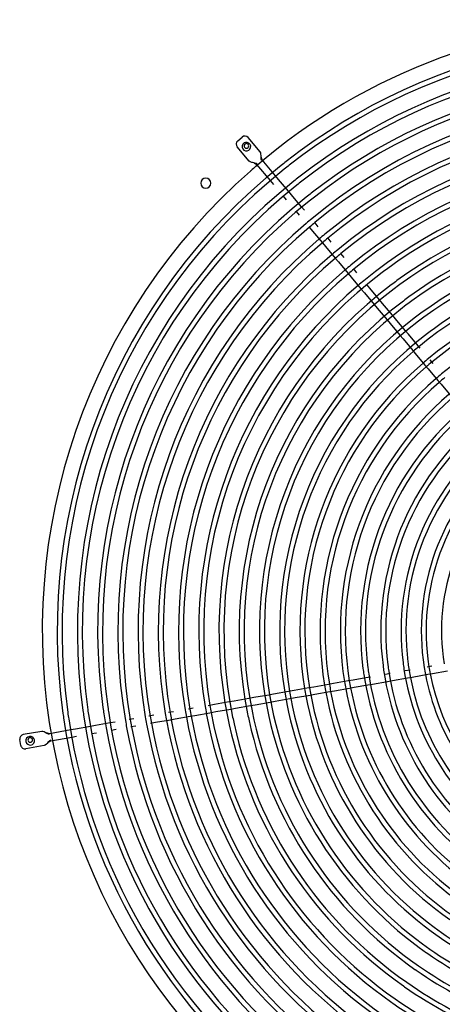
# Model space of a CAD drawing. Extents: x -156717 to 425753, y -51191 to 363295.
# Tile 257 of 502: x 135745 to 136038, y 109484 to 110166. Entities that reach past the tile are written whole.
import ezdxf

# ---------------------------------------------------------------- set-up
doc = ezdxf.new("R2010")
doc.units = 0
doc.header["$LTSCALE"] = 50
doc.layers.get('0').update_dxf_attribs({"linetype": 'CONTINUOUS'})

msp = doc.modelspace()

# ---------------------------------------------------------------- linework, layer by layer
at = {"color": 7, "linetype": 'Continuous'}
for p, q in [((135895.96632, 110081.74215), (135899.03095, 110084.31368)), ((135911.61552, 110073.98383), (135903.25806, 110083.94386)), ((135903.95396, 110067.55501), (135895.5965, 110077.51504)), ((135911.97579, 110073.32655), (135911.61552, 110073.98383)), ((135912.07149, 110072.3612), (135911.97579, 110073.32655)), ((135912.14954, 110071.57383), (135912.07149, 110072.3612)), ((135912.12294, 110070.69875), (135912.14954, 110071.57383)), ((135912.30477, 110068.96697), (135912.12294, 110070.69875)), ((135912.91454, 110068.54584), (135912.29551, 110070.57551)), ((135904.53869, 110067.08608), (135903.95396, 110067.55501)), ((135905.68074, 110066.7659), (135904.53869, 110067.08608)), ((135906.23461, 110066.61062), (135905.68074, 110066.7659)), ((135907.10102, 110066.48485), (135906.23461, 110066.61062)), ((135908.77492, 110066.00507), (135907.10102, 110066.48485)), ((135907.36051, 110066.25128), (135909.08376, 110065.33144)), ((135909.34037, 110065.54676), (135908.77492, 110066.00507)), ((135909.08376, 110065.33144), (135918.48233, 110054.13067)), ((135912.65792, 110068.33052), (135912.30477, 110068.96697)), ((135922.12997, 110057.56333), (135912.91454, 110068.54584)), ((135924.29892, 110054.97848), (135922.12997, 110057.56333)), ((135918.48233, 110054.13067), (135920.65128, 110051.54581)), ((135931.06094, 110046.91982), (135924.29892, 110054.97848)), ((135927.4133, 110043.48716), (135929.58225, 110040.9023)), ((135933.22989, 110044.33497), (135931.06094, 110046.91982)), ((135939.99191, 110036.27631), (135933.22989, 110044.33497)), ((135942.16086, 110033.69146), (135939.99191, 110036.27631)), ((135936.34427, 110032.84364), (135938.51322, 110030.25879)), ((135951.73825, 110022.27757), (135949.57409, 110024.85672)), ((135945.6668, 110021.7335), (135947.83096, 110019.15435)), ((135947.83096, 110019.15435), (135954.57805, 110011.11349)), ((135954.57805, 110011.11349), (135956.74221, 110008.53434)), ((135960.64951, 110011.65756), (135958.48535, 110014.2367)), ((135956.74221, 110008.53434), (135963.48931, 110000.49347)), ((135969.56077, 110001.03754), (135967.3966, 110003.61669)), ((135963.48931, 110000.49347), (135965.65347, 109997.91433)), ((135965.65347, 109997.91433), (135972.40056, 109989.87346)), ((135972.40056, 109989.87346), (135974.56472, 109987.29431)), ((135978.47202, 109990.41753), (135976.30786, 109992.99668)), ((135974.56472, 109987.29431), (135981.31182, 109979.25345)), ((135987.40058, 109979.7769), (135985.21911, 109982.37666)), ((135981.31182, 109979.25345), (135983.69007, 109976.41915)), ((135983.69007, 109976.41915), (135990.43322, 109968.38299)), ((135994.14373, 109971.74073), (135987.40058, 109979.7769)), ((135990.43322, 109968.38299), (135992.59612, 109965.80535)), ((135996.30662, 109969.16309), (135994.14373, 109971.74073)), ((136003.04977, 109961.12693), (135996.30662, 109969.16309)), ((135992.59612, 109965.80535), (135999.33926, 109957.76918)), ((136005.21267, 109958.54929), (136003.04977, 109961.12693)), ((135999.33926, 109957.76918), (136001.50216, 109955.19155)), ((136001.50216, 109955.19155), (136008.24531, 109947.15538)), ((136011.95581, 109950.51313), (136005.21267, 109958.54929)), ((136014.11871, 109947.93549), (136011.95581, 109950.51313)), ((136020.86186, 109939.89933), (136014.11871, 109947.93549)), ((136008.24531, 109947.15538), (136010.4082, 109944.57774)), ((136010.4082, 109944.57774), (136017.15135, 109936.54158)), ((136017.15135, 109936.54158), (136018.83235, 109934.53825)), ((136018.83235, 109934.53825), (136025.60007, 109926.4728)), ((136022.32528, 109938.15529), (136020.86186, 109939.89933)), ((136031.26378, 109927.50281), (136029.093, 109930.08984)), ((136025.60007, 109926.4728), (136027.77085, 109923.88577)), ((136027.77085, 109923.88577), (136034.53857, 109915.82032)), ((136034.53857, 109915.82032), (136036.70935, 109913.23329)), ((136036.70935, 109913.23329), (136043.47707, 109905.16784)), ((136030.3657, 109718.0512), (136027.05515, 109717.46745)), ((135984.55725, 109709.97391), (135975.80817, 109708.43121)), ((135987.88597, 109710.56086), (135984.55725, 109709.97391)), ((136001.59248, 109712.97769), (135998.26375, 109712.39075)), ((136003.07472, 109708.16118), (136013.4525, 109709.99106)), ((136015.29898, 109715.39452), (136011.97026, 109714.80758)), ((136013.4525, 109709.99106), (136016.78122, 109710.57801)), ((136016.78122, 109710.57801), (136027.49266, 109712.46673)), ((136027.49266, 109712.46673), (136030.80321, 109713.05047)), ((136030.80321, 109713.05047), (136041.12436, 109714.87037)), ((135945.26147, 109703.045), (135934.94953, 109701.22672)), ((135948.56908, 109703.62822), (135945.26147, 109703.045)), ((135958.88102, 109705.44649), (135948.56908, 109703.62822)), ((135962.18863, 109706.02971), (135958.88102, 109705.44649)), ((135972.50057, 109707.84799), (135962.18863, 109706.02971)), ((135963.057, 109701.10496), (135973.36894, 109702.92324)), ((135975.80817, 109708.43121), (135972.50057, 109707.84799)), ((135973.36894, 109702.92324), (135976.67654, 109703.50646)), ((135976.67654, 109703.50646), (135986.03948, 109705.1574)), ((135986.03948, 109705.1574), (135989.36821, 109705.74434)), ((135989.36821, 109705.74434), (135999.74599, 109707.57423)), ((135999.74599, 109707.57423), (136003.07472, 109708.16118)), ((135903.79357, 109695.73307), (135893.46248, 109693.91142)), ((135907.10732, 109696.31738), (135903.79357, 109695.73307)), ((135917.43842, 109698.13903), (135907.10732, 109696.31738)), ((135920.75216, 109698.72333), (135917.43842, 109698.13903)), ((135931.08326, 109700.54499), (135920.75216, 109698.72333)), ((135921.8048, 109693.83107), (135932.1359, 109695.65272)), ((135934.94953, 109701.22672), (135931.08326, 109700.54499)), ((135932.1359, 109695.65272), (135935.8179, 109696.30196)), ((135935.8179, 109696.30196), (135946.12984, 109698.12024)), ((135946.12984, 109698.12024), (135949.43745, 109698.70346)), ((135949.43745, 109698.70346), (135959.74939, 109700.52174)), ((135959.74939, 109700.52174), (135963.057, 109701.10496)), ((135865.18441, 109688.92522), (135861.86119, 109688.33925)), ((135879.81763, 109691.50546), (135875.54502, 109690.75208)), ((135890.14873, 109693.32711), (135879.81763, 109691.50546)), ((135880.87027, 109686.61319), (135891.20137, 109688.43485)), ((135893.46248, 109693.91142), (135890.14873, 109693.32711)), ((135891.20137, 109688.43485), (135894.51512, 109689.01915)), ((135894.51512, 109689.01915), (135904.84621, 109690.84081)), ((135904.84621, 109690.84081), (135908.15996, 109691.42511)), ((135908.15996, 109691.42511), (135918.49106, 109693.24677)), ((135918.49106, 109693.24677), (135921.8048, 109693.83107)), ((135824.13292, 109681.68672), (135820.80971, 109681.10075)), ((135837.81675, 109684.09955), (135834.49354, 109683.51358)), ((135851.50058, 109686.51239), (135848.17736, 109685.92641)), ((135849.39796, 109681.06376), (135852.72117, 109681.64974)), ((135852.72117, 109681.64974), (135863.08178, 109683.4766)), ((135863.08178, 109683.4766), (135866.405, 109684.06257)), ((135866.405, 109684.06257), (135876.76561, 109685.88943)), ((135876.76561, 109685.88943), (135880.87027, 109686.61319)), ((135794.12822, 109676.39607), (135783.77895, 109674.57121)), ((135797.4478, 109676.98141), (135794.12822, 109676.39607)), ((135807.79708, 109678.80627), (135797.4478, 109676.98141)), ((135811.11665, 109679.3916), (135807.79708, 109678.80627)), ((135822.0303, 109676.2381), (135825.35352, 109676.82407)), ((135835.71413, 109678.65093), (135839.03735, 109679.23691)), ((135839.03735, 109679.23691), (135849.39796, 109681.06376)), ((135760.33951, 109672.97714), (135747.53514, 109670.71938)), ((135761.08908, 109672.96045), (135760.33951, 109672.97714)), ((135761.97282, 109672.56068), (135761.08908, 109672.96045)), ((135762.69371, 109672.23457), (135761.97282, 109672.56068)), ((135763.4381, 109671.77409), (135762.69371, 109672.23457)), ((135765.02863, 109671.06566), (135763.4381, 109671.77409)), ((135765.69845, 109671.38313), (135763.63119, 109671.86186)), ((135765.75662, 109671.05323), (135765.02863, 109671.06566)), ((135780.45937, 109673.98588), (135765.69845, 109671.38313)), ((135766.56682, 109666.45837), (135781.15951, 109669.03146)), ((135783.77895, 109674.57121), (135780.45937, 109673.98588)), ((135781.15951, 109669.03146), (135784.47908, 109669.61679)), ((135794.82836, 109671.44165), (135798.14794, 109672.02699)), ((135808.49721, 109673.85185), (135811.81679, 109674.43718)), ((135745.796, 109663.3037), (135745.10131, 109667.2435)), ((135762.07624, 109663.12762), (135749.27188, 109660.86986)), ((135762.77491, 109663.39967), (135762.07624, 109663.12762)), ((135763.62308, 109664.22854), (135762.77491, 109663.39967)), ((135764.03449, 109664.63059), (135763.62308, 109664.22854)), ((135764.5765, 109665.3179), (135764.03449, 109664.63059)), ((135764.1517, 109664.60477), (135764.90858, 109665.42592)), ((135765.82882, 109666.5276), (135764.5765, 109665.3179)), ((135764.90858, 109665.42592), (135766.56682, 109666.45837)), ((135766.50865, 109666.78827), (135765.82882, 109666.5276))]:
    msp.add_line(p, q, dxfattribs=at)
at = {"color": 3, "linetype": 'Continuous'}
for p, q in [((135908.41513, 110063.93723), (135908.39073, 110063.91633)), ((135904.81711, 110060.82093), (135904.79254, 110060.7994))]:
    msp.add_line(p, q, dxfattribs=at)
for centre, radius, start, end in [((136183.25949, 109742.97169), 422.5616, 90, 130.57360595), ((135901.99892, 110078.16499), 1.60023, 90, 270), ((135901.99892, 110078.16499), 1.60023, 270, 90), ((136183.25949, 109742.97169), 422.5616, 130.57796259, 131.14277833), ((136183.25949, 109742.97169), 422.5616, 131.22344733, 190.59813771), ((136183.25949, 109742.97169), 422.5616, 131.14277833, 131.21901735), ((135873.85518, 110052.376), 3.50051, 90, 270), ((135873.85518, 110052.376), 3.50051, 270, 90), ((135752.34329, 109666.98953), 1.60023, 90, 270), ((135752.34329, 109666.98953), 1.60023, 270, 90), ((136183.25949, 109742.97169), 422.5616, 190.59813771, 191.24744319), ((136183.25949, 109742.97169), 422.5616, 191.24744319, 247.98258771)]:
    msp.add_arc(centre, radius, start, end, dxfattribs=at)
at = {"color": 7, "linetype": 'Continuous'}
for centre, radius, start, end in [((136183.25949, 109742.47161), 412.26009, 75.504276, 127.97525076), ((136183.25949, 109742.47161), 408.8596, 75.50684082, 127.97268195), ((136183.25949, 109742.47161), 408.8596, 75.50684082, 127.97268195), ((136183.25949, 109742.47161), 398.25805, 75.51511815, 127.96439174), ((136183.25949, 109742.47161), 394.85756, 75.51786729, 127.96163831), ((136183.25949, 109742.47161), 394.85756, 75.51786729, 127.96163831), ((136183.25949, 109742.47161), 384.25601, 75.52675046, 127.95274132), ((136183.25949, 109742.47161), 380.85552, 75.52970453, 127.94978264), ((136183.25949, 109742.47161), 380.85552, 75.52970453, 127.94978264), ((136183.25949, 109742.47161), 370.25397, 70.37676591, 129.60264057), ((136183.25949, 109742.47161), 366.85348, 70.3803903, 129.5990408), ((136183.25949, 109742.47161), 366.85348, 70.3803903, 129.5990408), ((136183.25949, 109742.47161), 356.25193, 70.39213399, 129.58737686), ((136183.25949, 109742.47161), 352.85143, 70.39605031, 129.58348713), ((136183.25949, 109742.47161), 352.85143, 70.39605031, 129.58348713), ((135900.95959, 110082.01521), 3.00044, 40.00001902, 130.00001902), ((136183.25949, 109742.47161), 342.24989, 70.40875954, 129.5708642), ((135897.89497, 110079.44368), 3.00044, 130.00001902, 220.00001902), ((135901.99881, 110077.66482), 3.00044, 55.00001902, 235.00001902), ((135901.99881, 110077.66482), 3.00044, 235.00001902, 55.00001902), ((136183.25949, 109742.47161), 338.84939, 70.41300454, 129.56664803), ((136183.25949, 109742.47161), 338.84939, 70.41300454, 129.56664803), ((136183.25949, 109742.47161), 328.24785, 70.42680348, 129.5529428), ((136183.25949, 109742.47161), 412.26009, 128.59297432, 187.95059996), ((136183.25949, 109742.47161), 412.26009, 127.97525076, 128.59297432), ((136183.25949, 109742.47161), 408.8596, 127.97268195, 128.59554313), ((136183.25949, 109742.47161), 408.8596, 127.97268195, 128.59554313), ((136183.25949, 109742.47161), 324.84735, 70.43142033, 129.5483573), ((136183.25949, 109742.47161), 324.84735, 70.43142033, 129.5483573), ((136183.25949, 109742.47161), 408.8596, 128.59554313, 187.94803381), ((136183.25949, 109742.47161), 408.8596, 128.59554313, 187.94803381), ((136183.25949, 109742.47161), 398.25805, 127.96439174, 128.60383335), ((136183.25949, 109742.47161), 314.24581, 70.44645541, 129.53342432), ((136183.25949, 109742.47161), 398.25805, 128.60383335, 187.93975219), ((136183.25949, 109742.47161), 394.85756, 128.60658677, 187.93700162), ((136183.25949, 109742.47161), 394.85756, 128.60658677, 187.93700162), ((136183.25949, 109742.47161), 394.85756, 127.96163831, 128.60658677), ((136183.25949, 109742.47161), 394.85756, 127.96163831, 128.60658677), ((136183.25949, 109742.47161), 310.84531, 69.74240564, 126.16338414), ((136183.25949, 109742.47161), 310.84531, 69.74240564, 126.16338414), ((136183.25949, 109742.47161), 384.25601, 127.95274132, 128.61548377), ((136183.25949, 109742.47161), 380.85552, 127.94978264, 128.61844244), ((136183.25949, 109742.47161), 380.85552, 127.94978264, 128.61844244), ((136183.25949, 109742.47161), 384.25601, 128.61548377, 187.92811385), ((136183.25949, 109742.47161), 380.85552, 128.61844244, 187.92515824), ((136183.25949, 109742.47161), 380.85552, 128.61844244, 187.92515824), ((136183.25949, 109742.47161), 300.24377, 69.75809604, 126.14778149), ((136183.25949, 109742.47161), 296.84327, 69.7633662, 126.1425408), ((136183.25949, 109742.47161), 296.84327, 69.7633662, 126.1425408), ((136183.25949, 109742.47161), 370.25397, 130.37934583, 189.63171093), ((136183.25949, 109742.47161), 370.25397, 129.60264057, 130.37934583), ((136183.25949, 109742.47161), 366.85348, 129.5990408, 130.38294561), ((136183.25949, 109742.47161), 366.85348, 129.5990408, 130.38294561), ((136183.25949, 109742.47161), 286.24173, 69.78060044, 126.12540294), ((136183.25949, 109742.47161), 282.84123, 69.78640207, 126.11963376), ((136183.25949, 109742.47161), 282.84123, 69.78640207, 126.11963376), ((136183.25949, 109742.47161), 366.85348, 130.38294561, 189.62810298), ((136183.25949, 109742.47161), 366.85348, 130.38294561, 189.62810298), ((136183.25949, 109742.47161), 356.25193, 129.58737686, 130.39460955), ((136183.25949, 109742.47161), 356.25193, 130.39460955, 189.61641256), ((136183.25949, 109742.47161), 352.85143, 130.39849927, 189.612514), ((136183.25949, 109742.47161), 352.85143, 130.39849927, 189.612514), ((136183.25949, 109742.47161), 352.85143, 129.58348713, 130.39849927), ((136183.25949, 109742.47161), 352.85143, 129.58348713, 130.39849927), ((136183.25949, 109742.47161), 272.23968, 69.80541977, 126.10072241), ((136183.25949, 109742.47161), 268.83919, 69.8118375, 126.09434057), ((136183.25949, 109742.47161), 268.83919, 69.8118375, 126.09434057), ((136183.25949, 109742.47161), 342.24989, 130.4111222, 189.59986242), ((136183.25949, 109742.47161), 342.24989, 129.5708642, 130.4111222), ((136183.25949, 109742.47161), 338.84939, 129.56664803, 130.41533837), ((136183.25949, 109742.47161), 338.84939, 129.56664803, 130.41533837), ((136183.25949, 109742.47161), 338.84939, 130.41533837, 189.59563667), ((136183.25949, 109742.47161), 338.84939, 130.41533837, 189.59563667), ((136183.25949, 109742.47161), 328.24785, 129.5529428, 130.4290436), ((136183.25949, 109742.47161), 254.83715, 70.5400293, 129.46000875), ((136183.25949, 109742.47161), 254.83715, 70.5400293, 129.46000875), ((136183.25949, 109742.47161), 258.23764, 69.83293059, 126.07336545), ((136183.25949, 109742.47161), 328.24785, 130.4290436, 189.58190032), ((136183.25949, 109742.47161), 324.84735, 130.43362911, 189.57730441), ((136183.25949, 109742.47161), 324.84735, 130.43362911, 189.57730441), ((136183.25949, 109742.47161), 310.84531, 127.04714178, 191.61792959), ((136183.25949, 109742.47161), 310.84531, 127.04714178, 191.61792959), ((136183.25949, 109742.47161), 324.84735, 129.5483573, 130.43362911), ((136183.25949, 109742.47161), 324.84735, 129.5483573, 130.43362911), ((136183.25949, 109742.47161), 310.84531, 126.16338414, 127.04714178), ((136183.25949, 109742.47161), 310.84531, 126.16338414, 127.04714178), ((136183.25949, 109742.47161), 314.24581, 130.44856208, 189.56233753), ((136183.25949, 109742.47161), 300.24377, 127.06274443, 191.60232695), ((136183.25949, 109742.47161), 314.24581, 129.53342432, 130.44856208), ((136183.25949, 109742.47161), 300.24377, 126.14778149, 127.06274443), ((136183.25949, 109742.47161), 296.84327, 126.1425408, 127.06798512), ((136183.25949, 109742.47161), 296.84327, 126.1425408, 127.06798512), ((136183.25949, 109742.47161), 244.2356, 70.56466679, 129.43537126), ((136183.25949, 109742.47161), 240.83511, 70.57302883, 129.42700921), ((136183.25949, 109742.47161), 240.83511, 70.57302883, 129.42700921), ((136183.25949, 109742.47161), 296.84327, 127.06798512, 191.59708625), ((136183.25949, 109742.47161), 296.84327, 127.06798512, 191.59708625), ((136183.25949, 109742.47161), 286.24173, 127.08512298, 191.5799484), ((136183.25949, 109742.47161), 282.84123, 127.09089216, 191.57417922), ((136183.25949, 109742.47161), 282.84123, 127.09089216, 191.57417922), ((136183.25949, 109742.47161), 286.24173, 126.12540294, 127.08512298), ((136183.25949, 109742.47161), 282.84123, 126.11963376, 127.09089216), ((136183.25949, 109742.47161), 282.84123, 126.11963376, 127.09089216), ((136183.25949, 109742.47161), 230.23356, 70.60068422, 129.39935382), ((136183.25949, 109742.47161), 272.23968, 126.10072241, 127.1098035), ((136183.25949, 109742.47161), 272.23968, 127.1098035, 191.55526787), ((136183.25949, 109742.47161), 268.83919, 127.11618534, 191.54888603), ((136183.25949, 109742.47161), 268.83919, 127.11618534, 191.54888603), ((136183.25949, 109742.47161), 268.83919, 126.09434057, 127.11618534), ((136183.25949, 109742.47161), 268.83919, 126.09434057, 127.11618534), ((136183.25949, 109742.47161), 258.23764, 127.13716047, 191.5279109), ((136183.25949, 109742.47161), 258.23764, 126.07336545, 127.13716047), ((136183.25949, 109742.47161), 254.83715, 130.59519285, 189.4355363), ((136183.25949, 109742.47161), 254.83715, 130.59519285, 189.4355363), ((136183.25949, 109742.47161), 254.83715, 129.46000875, 130.59519285), ((136183.25949, 109742.47161), 254.83715, 129.46000875, 130.59519285), ((136183.25949, 109742.47161), 244.2356, 130.61983035, 189.41103378), ((136183.25949, 109742.47161), 244.2356, 129.43537126, 130.61983035), ((136183.25949, 109742.47161), 240.83511, 129.42700921, 130.62819239), ((136183.25949, 109742.47161), 240.83511, 129.42700921, 130.62819239), ((136183.25949, 109742.47161), 240.83511, 130.62819239, 189.40271754), ((136183.25949, 109742.47161), 240.83511, 130.62819239, 189.40271754), ((136183.25949, 109742.47161), 230.23356, 129.39935382, 130.65584778), ((136183.25949, 109742.47161), 230.23356, 130.65584778, 189.37521365), ((136183.25949, 109742.47161), 226.83307, 130.66526595, 189.36584708), ((136183.25949, 109742.47161), 226.83307, 130.66526595, 189.36584708), ((136183.25949, 109742.47161), 226.83307, 129.38993566, 130.66526595), ((136183.25949, 109742.47161), 226.83307, 129.38993566, 130.66526595), ((136183.25949, 109742.47161), 216.23152, 130.69652982, 189.33475447), ((136183.25949, 109742.47161), 212.83102, 130.7072176, 189.32412524), ((136183.25949, 109742.47161), 212.83102, 130.7072176, 189.32412524), ((136183.25949, 109742.47161), 202.22948, 128.57540578, 187.35986967), ((136183.25949, 109742.47161), 198.82898, 128.58591806, 187.34927705), ((136183.25949, 109742.47161), 198.82898, 128.58591806, 187.34927705), ((136183.25949, 109742.47161), 188.22744, 128.62112962, 187.31379635), ((136183.25949, 109742.47161), 184.82694, 128.63327953, 187.30155358), ((136183.25949, 109742.47161), 184.82694, 128.63327953, 187.30155358), ((136183.25949, 109742.47161), 174.2254, 128.67420289, 187.26031744), ((136183.25949, 109742.47161), 170.8249, 128.68840518, 187.2460066), ((136183.25949, 109742.47161), 170.8249, 128.68840518, 187.2460066), ((136183.25949, 109742.47161), 160.22336, 130.86386505, 189.05963033), ((136183.25949, 109742.47161), 156.82286, 130.88342627, 189.04006911), ((136183.25949, 109742.47161), 156.82286, 130.88342627, 189.04006911), ((136183.25949, 109742.47161), 146.22131, 130.95025112, 188.97324426), ((136183.25949, 109742.47161), 202.22948, 187.35986967, 188.59858389), ((136183.25949, 109742.47161), 198.82898, 187.34927705, 188.60917652), ((136183.25949, 109742.47161), 198.82898, 187.34927705, 188.60917652), ((136183.25949, 109742.47161), 188.22744, 187.31379635, 188.64465721), ((136183.25949, 109742.47161), 184.82694, 187.30155358, 188.65689998), ((136183.25949, 109742.47161), 184.82694, 187.30155358, 188.65689998), ((136183.25949, 109742.47161), 174.2254, 187.26031744, 188.69813612), ((136183.25949, 109742.47161), 174.2254, 188.69813612, 234.84032797), ((136183.25949, 109742.47161), 170.8249, 187.2460066, 188.71244697), ((136183.25949, 109742.47161), 170.8249, 187.2460066, 188.71244697), ((136183.25949, 109742.47161), 170.8249, 188.71244697, 235.00001902), ((136183.25949, 109742.47161), 170.8249, 188.71244697, 235.00001902), ((136183.25949, 109742.47161), 160.22336, 189.05963033, 190.86386505), ((136183.25949, 109742.47161), 156.82286, 189.04006911, 190.88342627), ((136183.25949, 109742.47161), 156.82286, 189.04006911, 190.88342627), ((136183.25949, 109742.47161), 202.22948, 188.59858389, 234.86244147), ((136183.25949, 109742.47161), 198.82898, 188.60917652, 235.00001902), ((136183.25949, 109742.47161), 198.82898, 188.60917652, 235.00001902), ((136183.25949, 109742.47161), 188.22744, 188.64465721, 234.85220722), ((136183.25949, 109742.47161), 184.82694, 188.65689998, 235.00001902), ((136183.25949, 109742.47161), 184.82694, 188.65689998, 235.00001902), ((136183.25949, 109742.47161), 160.22336, 190.86386505, 234.78778432), ((136183.25949, 109742.47161), 156.82286, 190.88342627, 235.00001902), ((136183.25949, 109742.47161), 156.82286, 190.88342627, 235.00001902), ((136183.25949, 109742.47161), 244.2356, 189.41103378, 190.58900427), ((136183.25949, 109742.47161), 240.83511, 189.40271754, 190.59732051), ((136183.25949, 109742.47161), 240.83511, 189.40271754, 190.59732051), ((136183.25949, 109742.47161), 230.23356, 189.37521365, 190.6248244), ((136183.25949, 109742.47161), 226.83307, 189.36584708, 190.63419097), ((136183.25949, 109742.47161), 226.83307, 189.36584708, 190.63419097), ((136183.25949, 109742.47161), 216.23152, 189.33475447, 190.66528358), ((136183.25949, 109742.47161), 216.23152, 190.66528358, 234.85848341), ((136183.25949, 109742.47161), 212.83102, 189.32412524, 190.67591281), ((136183.25949, 109742.47161), 212.83102, 189.32412524, 190.67591281), ((136183.25949, 109742.47161), 212.83102, 190.67591281, 235.00001902), ((136183.25949, 109742.47161), 212.83102, 190.67591281, 235.00001902), ((136183.25949, 109742.47161), 254.83715, 189.4355363, 190.56450175), ((136183.25949, 109742.47161), 254.83715, 189.4355363, 190.56450175), ((136183.25949, 109742.47161), 254.83715, 190.56450175, 235.00001902), ((136183.25949, 109742.47161), 254.83715, 190.56450175, 235.00001902), ((136183.25949, 109742.47161), 244.2356, 190.58900427, 234.8747119), ((136183.25949, 109742.47161), 240.83511, 190.59732051, 235.00001902), ((136183.25949, 109742.47161), 240.83511, 190.59732051, 235.00001902), ((136183.25949, 109742.47161), 230.23356, 190.6248244, 234.86709114), ((136183.25949, 109742.47161), 226.83307, 190.63419097, 235.00001902), ((136183.25949, 109742.47161), 226.83307, 190.63419097, 235.00001902), ((136183.25949, 109742.47161), 384.25601, 187.92811385, 188.59016921), ((136183.25949, 109742.47161), 380.85552, 187.92515824, 188.59312481), ((136183.25949, 109742.47161), 380.85552, 187.92515824, 188.59312481), ((136183.25949, 109742.47161), 324.84735, 189.57730441, 190.4645862), ((136183.25949, 109742.47161), 324.84735, 189.57730441, 190.4645862), ((136183.25949, 109742.47161), 314.24581, 189.56233753, 190.47955308), ((136183.25949, 109742.47161), 268.83919, 191.54888603, 192.5707308), ((136183.25949, 109742.47161), 268.83919, 191.54888603, 192.5707308), ((136183.25949, 109742.47161), 258.23764, 191.5279109, 192.59170592), ((136183.25949, 109742.47161), 412.26009, 187.95059996, 188.5676831), ((136183.25949, 109742.47161), 408.8596, 187.94803381, 188.57024925), ((136183.25949, 109742.47161), 408.8596, 187.94803381, 188.57024925), ((136183.25949, 109742.47161), 398.25805, 187.93975219, 188.57853087), ((136183.25949, 109742.47161), 398.25805, 188.57853087, 234.94090686), ((136183.25949, 109742.47161), 394.85756, 187.93700162, 188.58128143), ((136183.25949, 109742.47161), 394.85756, 187.93700162, 188.58128143), ((136183.25949, 109742.47161), 394.85756, 188.58128143, 235.00001902), ((136183.25949, 109742.47161), 394.85756, 188.58128143, 235.00001902), ((136183.25949, 109742.47161), 384.25601, 188.59016921, 234.93875286), ((136183.25949, 109742.47161), 380.85552, 188.59312481, 235.00001902), ((136183.25949, 109742.47161), 380.85552, 188.59312481, 235.00001902), ((136183.25949, 109742.47161), 356.25193, 189.61641256, 190.42547804), ((136183.25949, 109742.47161), 352.85143, 189.612514, 190.4293766), ((136183.25949, 109742.47161), 352.85143, 189.612514, 190.4293766), ((136183.25949, 109742.47161), 342.24989, 189.59986242, 190.44202819), ((136183.25949, 109742.47161), 338.84939, 189.59563667, 190.44625393), ((136183.25949, 109742.47161), 338.84939, 189.59563667, 190.44625393), ((136183.25949, 109742.47161), 328.24785, 189.58190032, 190.45999028), ((136183.25949, 109742.47161), 328.24785, 190.45999028, 234.91525918), ((136183.25949, 109742.47161), 324.84735, 190.4645862, 235.00001902), ((136183.25949, 109742.47161), 324.84735, 190.4645862, 235.00001902), ((136183.25949, 109742.47161), 314.24581, 190.47955308, 234.91148248), ((136183.25949, 109742.47161), 300.24377, 191.60232695, 192.51728988), ((136183.25949, 109742.47161), 296.84327, 191.59708625, 192.52253057), ((136183.25949, 109742.47161), 296.84327, 191.59708625, 192.52253057), ((136183.25949, 109742.47161), 286.24173, 191.5799484, 192.53966843), ((136183.25949, 109742.47161), 282.84123, 191.57417922, 192.54543761), ((136183.25949, 109742.47161), 282.84123, 191.57417922, 192.54543761), ((136183.25949, 109742.47161), 272.23968, 191.55526787, 192.56434896), ((136183.25949, 109742.47161), 272.23968, 192.56434896, 234.89782144), ((136183.25949, 109742.47161), 268.83919, 192.5707308, 235.00001902), ((136183.25949, 109742.47161), 268.83919, 192.5707308, 235.00001902), ((136183.25949, 109742.47161), 258.23764, 192.59170592, 234.89228013), ((136183.25949, 109742.47161), 412.26009, 188.5676831, 234.94291456), ((136183.25949, 109742.47161), 408.8596, 188.57024925, 235.00001902), ((136183.25949, 109742.47161), 408.8596, 188.57024925, 235.00001902), ((136183.25949, 109742.47161), 370.25397, 189.63171093, 190.41017967), ((136183.25949, 109742.47161), 370.25397, 190.41017967, 234.92487537), ((136183.25949, 109742.47161), 366.85348, 189.62810298, 190.41378762), ((136183.25949, 109742.47161), 366.85348, 189.62810298, 190.41378762), ((136183.25949, 109742.47161), 366.85348, 190.41378762, 235.00001902), ((136183.25949, 109742.47161), 366.85348, 190.41378762, 235.00001902), ((136183.25949, 109742.47161), 356.25193, 190.42547804, 234.92192194), ((136183.25949, 109742.47161), 352.85143, 190.4293766, 235.00001902), ((136183.25949, 109742.47161), 352.85143, 190.4293766, 235.00001902), ((136183.25949, 109742.47161), 342.24989, 190.44202819, 234.91872685), ((136183.25949, 109742.47161), 338.84939, 190.44625393, 235.00001902), ((136183.25949, 109742.47161), 338.84939, 190.44625393, 235.00001902), ((136183.25949, 109742.47161), 310.84531, 191.61792959, 192.50168723), ((136183.25949, 109742.47161), 310.84531, 191.61792959, 192.50168723), ((136183.25949, 109742.47161), 310.84531, 192.50168723, 235.00001902), ((136183.25949, 109742.47161), 310.84531, 192.50168723, 235.00001902), ((136183.25949, 109742.47161), 300.24377, 192.51728988, 234.90735353), ((136183.25949, 109742.47161), 296.84327, 192.52253057, 235.00001902), ((136183.25949, 109742.47161), 296.84327, 192.52253057, 235.00001902), ((136183.25949, 109742.47161), 286.24173, 192.53966843, 234.90282063), ((136183.25949, 109742.47161), 282.84123, 192.54543761, 235.00001902), ((136183.25949, 109742.47161), 282.84123, 192.54543761, 235.00001902), ((135748.05616, 109667.76452), 3.00044, 100.00001902, 190.00001902), ((135752.34331, 109666.48932), 3.00044, 55.00001902, 235.00001902), ((135752.34331, 109666.48932), 3.00044, 235.00001902, 55.00001902), ((135748.75086, 109663.82472), 3.00044, 190.00001902, 280.00001902), ((136183.25949, 109742.47161), 254.83715, 235.00001902, 249.40484519), ((136183.25949, 109742.47161), 254.83715, 235.00001902, 249.40484519), ((136183.25949, 109742.47161), 258.23764, 234.89228013, 235.00001902), ((136183.25949, 109742.47161), 258.23764, 235.00001902, 235.10775792), ((136183.25949, 109742.47161), 258.23764, 235.10775792, 248.76315294), ((136183.25949, 109742.47161), 272.23968, 234.89782144, 235.00001902), ((136183.25949, 109742.47161), 272.23968, 235.00001902, 235.10221661), ((136183.25949, 109742.47161), 272.23968, 235.10221661, 248.79066375), ((136183.25949, 109742.47161), 268.83919, 235.00001902, 248.78424602), ((136183.25949, 109742.47161), 268.83919, 235.00001902, 248.78424602), ((136183.25949, 109742.47161), 286.24173, 234.90282063, 235.00001902), ((136183.25949, 109742.47161), 286.24173, 235.00001902, 235.09721742), ((136183.25949, 109742.47161), 286.24173, 235.09721742, 248.81548308), ((136183.25949, 109742.47161), 282.84123, 235.00001902, 248.80968146), ((136183.25949, 109742.47161), 282.84123, 235.00001902, 248.80968146), ((136183.25949, 109742.47161), 296.84327, 235.00001902, 248.83271732), ((136183.25949, 109742.47161), 296.84327, 235.00001902, 248.83271732), ((136183.25949, 109742.47161), 300.24377, 234.90735353, 235.00001902), ((136183.25949, 109742.47161), 300.24377, 235.00001902, 235.09268452), ((136183.25949, 109742.47161), 300.24377, 235.09268452, 248.83798748), ((136183.25949, 109742.47161), 314.24581, 234.91148248, 235.00001902), ((136183.25949, 109742.47161), 314.24581, 235.00001902, 235.08855557), ((136183.25949, 109742.47161), 314.24581, 235.08855557, 249.52506061), ((136183.25949, 109742.47161), 310.84531, 235.00001902, 248.85367788), ((136183.25949, 109742.47161), 310.84531, 235.00001902, 248.85367788)]:
    msp.add_arc(centre, radius, start, end, dxfattribs=at)

doc.saveas('drawing.dxf')
